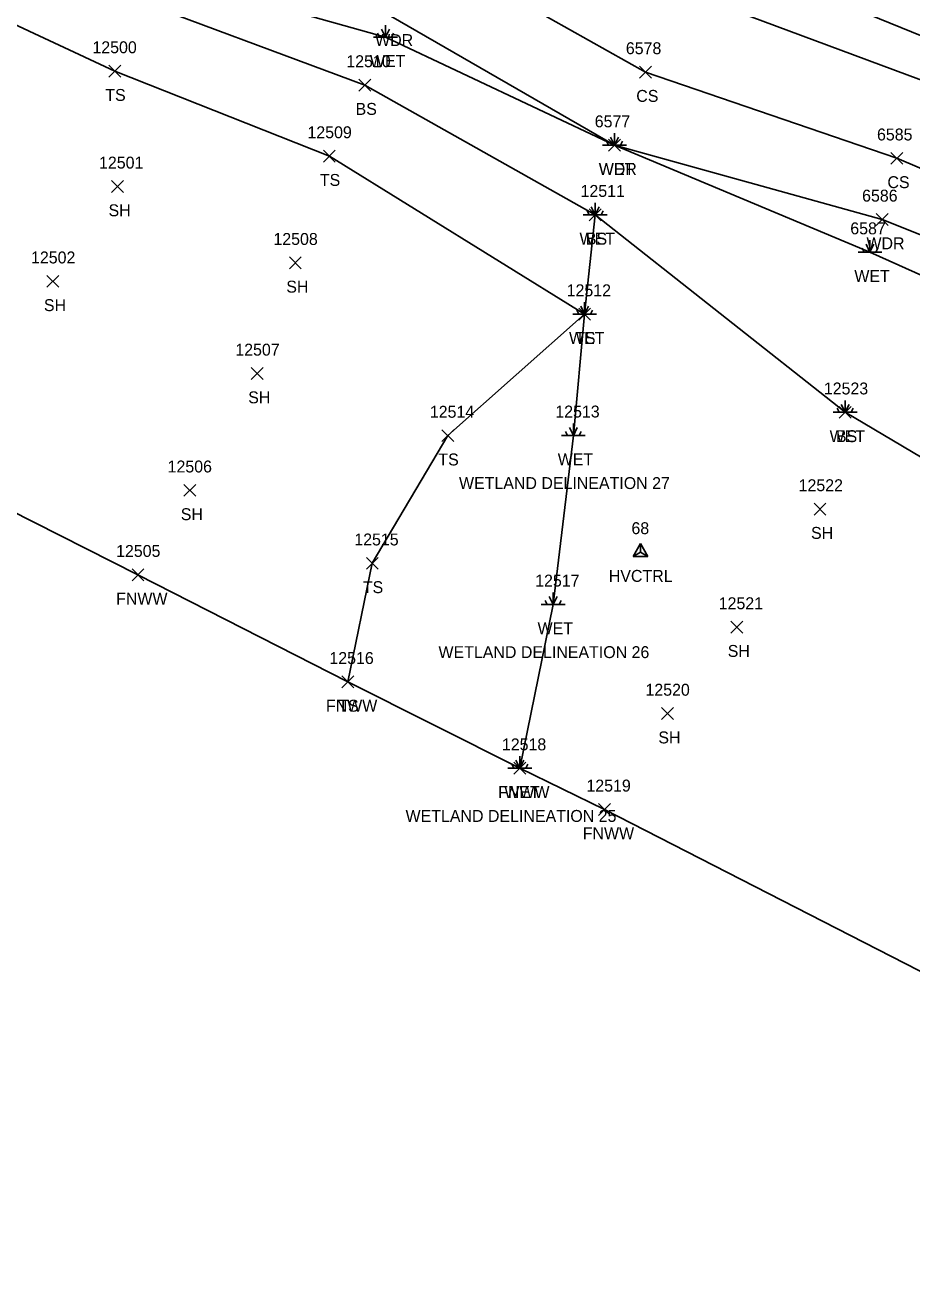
# Model space of a CAD drawing. Extents: x 1462089 to 1464015, y 730534 to 736144.
# Drawn here: x 1463072.7 to 1463221.5, y 731185.7 to 731395.6 of the extents above; entities that cross this region are included whole.
import ezdxf

# ---------------------------------------------------------------- set-up
doc = ezdxf.new("R2010")
doc.units = 0
for name, color, linetype in [('C_A', 7, 'Continuous'), ('C_I', 7, 'Continuous'), ('CPSM', 7, 'Continuous'), ('L_A', 7, 'Continuous'), ('L_C', 7, 'Continuous'), ('L_I', 7, 'Continuous'), ('L_TIC', 7, 'Continuous'), ('LAWA', 7, 'Continuous'), ('LELB', 7, 'Continuous'), ('LFNC', 7, 'Continuous'), ('LWET', 7, 'Continuous')]:
    doc.layers.add(name, color=color, linetype=linetype)

msp = doc.modelspace()

# ---------------------------------------------------------------- linework, layer by layer
at = {"layer": 'CPSM'}
for p, q in [((1463174.67, 731306.47), (1463175.92, 731308.64)), ((1463177.17, 731306.47), (1463175.92, 731308.64)), ((1463175.92, 731307.19), (1463175.92, 731308.64)), ((1463174.67, 731306.47), (1463175.92, 731307.19)), ((1463174.67, 731306.47), (1463177.17, 731306.47)), ((1463175.92, 731307.19), (1463175.92, 731307.19)), ((1463175.92, 731307.19), (1463177.17, 731306.47))]:
    msp.add_line(p, q, dxfattribs=at)
at = {"layer": 'L_TIC'}
for points in [[(1463086.74, 731386.87), (1463088.74, 731388.87)], [(1463088.74, 731386.87), (1463086.74, 731388.87)], [(1463175.78, 731386.71), (1463177.78, 731388.71)], [(1463177.78, 731386.71), (1463175.78, 731388.71)], [(1463128.69, 731384.53), (1463130.69, 731386.53)], [(1463130.69, 731384.53), (1463128.69, 731386.53)], [(1463170.56, 731374.44), (1463172.56, 731376.44)], [(1463172.56, 731374.44), (1463170.56, 731376.44)], [(1463122.73, 731372.61), (1463124.73, 731374.61)], [(1463124.73, 731372.61), (1463122.73, 731374.61)], [(1463217.91, 731372.24), (1463219.91, 731374.24)], [(1463219.91, 731372.24), (1463217.91, 731374.24)], [(1463087.21, 731367.52), (1463089.21, 731369.52)], [(1463089.21, 731367.52), (1463087.21, 731369.52)], [(1463167.32, 731362.77), (1463169.32, 731364.77)], [(1463169.32, 731362.77), (1463167.32, 731364.77)], [(1463215.46, 731361.98), (1463217.46, 731363.98)], [(1463217.46, 731361.98), (1463215.46, 731363.98)], [(1463117.02, 731354.71), (1463119.02, 731356.71)], [(1463119.02, 731354.71), (1463117.02, 731356.71)], [(1463076.36, 731351.61), (1463078.36, 731353.61)], [(1463078.36, 731351.61), (1463076.36, 731353.61)], [(1463165.56, 731346.1), (1463167.56, 731348.1)], [(1463167.56, 731346.1), (1463165.56, 731348.1)], [(1463110.63, 731336.14), (1463112.63, 731338.14)], [(1463112.63, 731336.14), (1463110.63, 731338.14)], [(1463209.27, 731329.63), (1463211.27, 731331.63)], [(1463211.27, 731329.63), (1463209.27, 731331.63)], [(1463142.62, 731325.72), (1463144.62, 731327.72)], [(1463144.62, 731325.72), (1463142.62, 731327.72)], [(1463099.32, 731316.54), (1463101.32, 731318.54)], [(1463101.32, 731316.54), (1463099.32, 731318.54)], [(1463205.04, 731313.4), (1463207.04, 731315.4)], [(1463207.04, 731313.4), (1463205.04, 731315.4)], [(1463129.94, 731304.3), (1463131.94, 731306.3)], [(1463131.94, 731304.3), (1463129.94, 731306.3)], [(1463090.63, 731302.37), (1463092.63, 731304.37)], [(1463092.63, 731302.37), (1463090.63, 731304.37)], [(1463191.08, 731293.6), (1463193.08, 731295.6)], [(1463193.08, 731293.6), (1463191.08, 731295.6)], [(1463125.82, 731284.41), (1463127.82, 731286.41)], [(1463127.82, 731284.41), (1463125.82, 731286.41)], [(1463125.82, 731284.41), (1463127.82, 731286.41)], [(1463127.82, 731284.41), (1463125.82, 731286.41)], [(1463179.44, 731279.09), (1463181.44, 731281.09)], [(1463181.44, 731279.09), (1463179.44, 731281.09)], [(1463154.7, 731269.92), (1463156.7, 731271.92)], [(1463156.7, 731269.92), (1463154.7, 731271.92)], [(1463168.89, 731263.01), (1463170.89, 731265.01)], [(1463170.89, 731263.01), (1463168.89, 731265.01)]]:
    msp.add_lwpolyline(points, dxfattribs=at)
at = {"layer": 'LAWA'}
msp.add_lwpolyline([(1463081.03, 731412.21), (1463134.05, 731397.07), (1463171.56, 731375.44), (1463216.46, 731362.98), (1463262.47, 731344.65), (1463304.42, 731325.53), (1463350.84, 731306.89), (1463387.42, 731278.58), (1463433.98, 731239.1)], dxfattribs=at)
at = {"layer": 'LELB'}
for points in [[(1462725.83, 731477.73), (1462699.03, 731484.88), (1462678.02, 731490.51), (1462672.21, 731492.87), (1462685.03, 731534.1), (1462694.09, 731551.02), (1462707.07, 731562.68), (1462723.7, 731570.83), (1462738.52, 731573.85), (1462757.84, 731571.09), (1462803.89, 731553.92), (1462852.61, 731535.53), (1462892.59, 731519.26), (1462943.53, 731500), (1462989.56, 731482.33), (1463038.41, 731464.73), (1463096.36, 731442.72), (1463144.39, 731425.15), (1463184.91, 731409.31), (1463228.27, 731391.66), (1463272.85, 731369.67), (1463317.31, 731351.5), (1463360.65, 731325.78), (1463401.48, 731298.99)], [(1462704.46, 731497.81), (1462686.16, 731500.02), (1462698.22, 731528.94), (1462703.29, 731542), (1462714.64, 731556.34), (1462732.86, 731563.96), (1462758.79, 731560.72), (1462800.62, 731547.77), (1462850.71, 731531.04), (1462891.22, 731514), (1462941.79, 731496.05), (1462986.9, 731476.74), (1463039.19, 731460.33), (1463094.46, 731438.38), (1463142.72, 731421.22), (1463180.95, 731402.04), (1463225.03, 731385.65), (1463269.42, 731363.58), (1463313.96, 731345.04), (1463357.55, 731320.57), (1463397.02, 731291.85), (1463445.25, 731256.26)], [(1462851.78, 731483.65), (1462863.11, 731486.52), (1462907.27, 731473.93), (1462935.16, 731458.2), (1462963.22, 731447.53), (1463002.33, 731426.34), (1463011.45, 731421.73), (1463048.65, 731406.13), (1463087.74, 731387.87), (1463123.73, 731373.61), (1463166.56, 731347.1), (1463143.62, 731326.72), (1463130.94, 731305.3), (1463126.82, 731285.41)], [(1462986.9, 731476.74), (1463033.15, 731447.98), (1463087.53, 731423.89), (1463138.54, 731409.22), (1463176.78, 731387.71), (1463218.91, 731373.24), (1463266.81, 731352.83), (1463310.06, 731334.99), (1463353.43, 731312.2), (1463391.94, 731284.58), (1463438.94, 731247.62)], [(1462980.37, 731443.55), (1463008.84, 731430.78), (1463029.39, 731421.77), (1463055.74, 731407.59), (1463086.66, 731401.55), (1463129.69, 731385.53), (1463168.32, 731363.77), (1463210.27, 731330.63)]]:
    msp.add_lwpolyline(points, dxfattribs=at)
at = {"layer": 'LFNC'}
msp.add_lwpolyline([(1462866.1, 731423.83), (1462898.03, 731407.27), (1462902.6, 731406.12), (1462940.18, 731384.56), (1462969.15, 731369), (1462989.5, 731357.62), (1463015.63, 731343.66), (1463061.19, 731318.77), (1463091.63, 731303.37), (1463126.82, 731285.41), (1463155.7, 731270.92), (1463169.89, 731264.01), (1463224.93, 731235.79), (1463261.29, 731216.06), (1463291.03, 731198.73), (1463314.83, 731185.74)], dxfattribs=at)
at = {"layer": 'LWET'}
for p, q in [((1463132.15, 731393.57), (1463131.82, 731394.24)), ((1463133.15, 731393.57), (1463132.49, 731394.9)), ((1463133.15, 731393.57), (1463133.15, 731395.57)), ((1463133.15, 731393.57), (1463133.82, 731394.9)), ((1463134.15, 731393.57), (1463134.49, 731394.24)), ((1463135.15, 731393.57), (1463131.15, 731393.57)), ((1463171.56, 731375.44), (1463171.56, 731377.44)), ((1463173.56, 731375.44), (1463169.56, 731375.44)), ((1463170.56, 731375.44), (1463170.23, 731376.11)), ((1463171.56, 731375.44), (1463170.89, 731376.78)), ((1463171.56, 731375.44), (1463172.23, 731376.78)), ((1463172.56, 731375.44), (1463172.89, 731376.11)), ((1463168.32, 731363.77), (1463167.66, 731365.11)), ((1463168.32, 731363.77), (1463168.32, 731365.77)), ((1463168.32, 731363.77), (1463168.99, 731365.11)), ((1463170.32, 731363.77), (1463166.32, 731363.77)), ((1463167.32, 731363.77), (1463166.99, 731364.44)), ((1463169.32, 731363.77), (1463169.66, 731364.44)), ((1463214.42, 731357.49), (1463213.76, 731358.82)), ((1463214.42, 731357.49), (1463214.42, 731359.49)), ((1463214.42, 731357.49), (1463215.09, 731358.82)), ((1463216.42, 731357.49), (1463212.42, 731357.49)), ((1463213.42, 731357.49), (1463213.09, 731358.16)), ((1463215.42, 731357.49), (1463215.76, 731358.16)), ((1463166.56, 731347.1), (1463165.9, 731348.43)), ((1463166.56, 731347.1), (1463166.56, 731349.1)), ((1463166.56, 731347.1), (1463167.23, 731348.43)), ((1463168.56, 731347.1), (1463164.56, 731347.1)), ((1463165.56, 731347.1), (1463165.23, 731347.77)), ((1463167.56, 731347.1), (1463167.9, 731347.77)), ((1463209.27, 731330.63), (1463208.94, 731331.3)), ((1463210.27, 731330.63), (1463209.6, 731331.96)), ((1463210.27, 731330.63), (1463210.27, 731332.63)), ((1463210.27, 731330.63), (1463210.94, 731331.96)), ((1463211.27, 731330.63), (1463211.6, 731331.3)), ((1463212.27, 731330.63), (1463208.27, 731330.63)), ((1463163.66, 731326.76), (1463163.33, 731327.43)), ((1463164.66, 731326.76), (1463164, 731328.09)), ((1463164.66, 731326.76), (1463164.66, 731328.76)), ((1463164.66, 731326.76), (1463165.33, 731328.09)), ((1463165.66, 731326.76), (1463166, 731327.43)), ((1463166.66, 731326.76), (1463162.66, 731326.76)), ((1463161.28, 731298.4), (1463160.61, 731299.73)), ((1463161.28, 731298.4), (1463161.28, 731300.4)), ((1463161.28, 731298.4), (1463161.95, 731299.73)), ((1463163.28, 731298.4), (1463159.28, 731298.4)), ((1463160.28, 731298.4), (1463159.95, 731299.07)), ((1463162.28, 731298.4), (1463162.61, 731299.07)), ((1463155.7, 731270.92), (1463155.7, 731272.92)), ((1463157.7, 731270.92), (1463153.7, 731270.92)), ((1463154.7, 731270.92), (1463154.37, 731271.58)), ((1463155.7, 731270.92), (1463155.04, 731272.25)), ((1463155.7, 731270.92), (1463156.37, 731272.25)), ((1463156.7, 731270.92), (1463157.04, 731271.58))]:
    msp.add_line(p, q, dxfattribs=at)
for points in [[(1462733.57, 731494.55), (1462725.26, 731500.55), (1462719.94, 731502.96), (1462723.6, 731512.41), (1462733.75, 731518.35), (1462743.36, 731523.25), (1462753.89, 731528.6), (1462746.86, 731535.71), (1462735.45, 731540.19), (1462722.91, 731541.96), (1462719.94, 731549.27), (1462730.7, 731550.95), (1462750.36, 731546.11), (1462796.24, 731531.79), (1462845.76, 731520.14), (1462890.22, 731497.14), (1462935.58, 731479.91), (1462979.84, 731458.59), (1463028.53, 731430.07), (1463078.39, 731408.92), (1463133.15, 731393.57), (1463171.56, 731375.44), (1463214.42, 731357.49), (1463259.4, 731337.33)], [(1463168.32, 731363.77), (1463166.56, 731347.1), (1463164.66, 731326.76), (1463161.28, 731298.4), (1463155.7, 731270.92)], [(1463210.27, 731330.63), (1463243.92, 731310.67), (1463265.69, 731301.6), (1463289.36, 731286.27), (1463319.85, 731284.02), (1463355.58, 731263), (1463388.54, 731250.07), (1463427.25, 731219.05)]]:
    msp.add_lwpolyline(points, dxfattribs=at)

# ---------------------------------------------------------------- texts
at = {"layer": 'C_A'}
msp.add_text('HVCTRL', height=2, dxfattribs=at).set_placement((1463170.61, 731302.19))
at = {"layer": 'C_I'}
msp.add_text('68', height=2, dxfattribs=at).set_placement((1463174.41, 731310.19))
at = {"layer": 'L_A'}
for s, p in [('WDR', (1463131.41, 731392.07)), ('WET', (1463130.53, 731388.57)), ('TS', (1463086.15, 731382.87)), ('CS', (1463175.22, 731382.71)), ('BS', (1463128.13, 731380.53)), ('WDR', (1463168.92, 731370.44)), ('WET', (1463168.94, 731370.44)), ('TS', (1463122.14, 731368.61)), ('CS', (1463217.35, 731368.24)), ('SH', (1463086.69, 731363.52)), ('WET', (1463165.7, 731358.77)), ('BS', (1463166.76, 731358.77)), ('WDR', (1463213.83, 731357.98)), ('WET', (1463211.8, 731352.49)), ('SH', (1463116.51, 731350.71)), ('SH', (1463075.85, 731347.61)), ('WET', (1463163.94, 731342.1)), ('TS', (1463164.97, 731342.1)), ('SH', (1463110.12, 731332.14)), ('WET', (1463207.65, 731325.63)), ('BS', (1463208.71, 731325.63)), ('TS', (1463142.02, 731321.72)), ('WET', (1463162.04, 731321.76)), ('SH', (1463098.81, 731312.54)), ('SH', (1463204.53, 731309.4)), ('TS', (1463129.35, 731300.3)), ('FNWW', (1463087.97, 731298.37)), ('WET', (1463158.66, 731293.4)), ('SH', (1463190.56, 731289.6)), ('FNWW', (1463123.16, 731280.41)), ('TS', (1463125.23, 731280.41)), ('SH', (1463178.92, 731275.09)), ('FNWW', (1463152.05, 731265.92)), ('WET', (1463153.08, 731265.92)), ('FNWW', (1463166.24, 731259.01))]:
    msp.add_text(s, height=2, dxfattribs=at).set_placement(p)
at = {"layer": 'L_C'}
for s, p in [('WETLAND DELINEATION 27', (1463145.48, 731317.76)), ('WETLAND DELINEATION 26', (1463142.04, 731289.4)), ('WETLAND DELINEATION 25', (1463136.52, 731261.92))]:
    msp.add_text(s, height=2, dxfattribs=at).set_placement(p)
at = {"layer": 'L_I'}
for s, p in [('12500', (1463083.99, 731390.87)), ('6578', (1463173.47, 731390.71)), ('12510', (1463126.58, 731388.53)), ('6577', (1463168.25, 731378.44)), ('6577', (1463168.25, 731378.44)), ('12509', (1463120.06, 731376.61)), ('6585', (1463215.6, 731376.24)), ('12501', (1463085.1, 731371.52)), ('12511', (1463165.87, 731366.77)), ('12511', (1463165.87, 731366.77)), ('6586', (1463213.1, 731365.98)), ('6587', (1463211.12, 731360.49)), ('12508', (1463114.35, 731358.71)), ('12502', (1463073.69, 731355.61)), ('12512', (1463163.54, 731350.1)), ('12512', (1463163.54, 731350.1)), ('12507', (1463107.96, 731340.14)), ('12523', (1463206.68, 731333.63)), ('12523', (1463206.68, 731333.63)), ('12514', (1463140.59, 731329.72)), ('12513', (1463161.64, 731329.76)), ('12506', (1463096.6, 731320.54)), ('12522', (1463202.45, 731317.4)), ('12515', (1463127.92, 731308.3)), ('12505', (1463087.96, 731306.37)), ('12517', (1463158.26, 731301.4)), ('12521', (1463189.05, 731297.6)), ('12516', (1463123.74, 731288.41)), ('12516', (1463123.74, 731288.41)), ('12520', (1463176.76, 731283.09)), ('12518', (1463152.68, 731273.92)), ('12518', (1463152.68, 731273.92)), ('12519', (1463166.86, 731267.01))]:
    msp.add_text(s, height=2, dxfattribs=at).set_placement(p)

doc.saveas('drawing.dxf')
